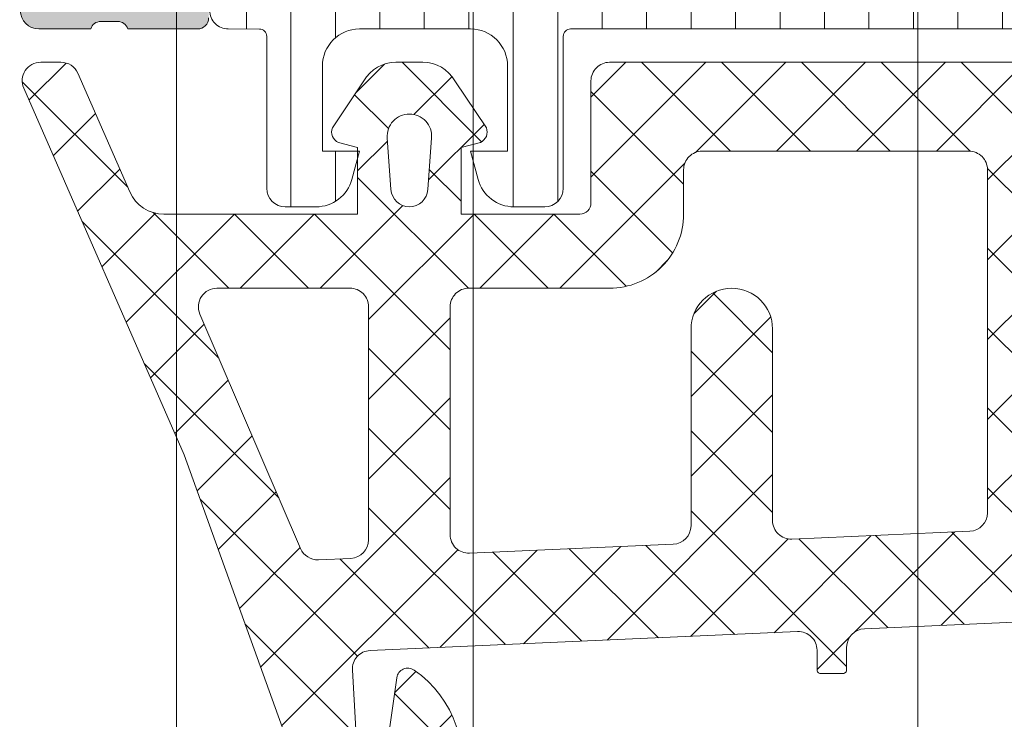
# Model space of a CAD drawing. Header units: millimetres. Extents: x 144573 to 336993, y 74252 to 247042.
# Tile 949 of 1056: x 198244 to 198271, y 232231 to 232249. Entities that reach past the tile are written whole.
import ezdxf

# ---------------------------------------------------------------- set-up
doc = ezdxf.new("R2010")
doc.units = ezdxf.units.MM
doc.layers.add('FASÁDA DETAILNÍ', color=255, linetype='Continuous', lineweight=0)

msp = doc.modelspace()

# ---------------------------------------------------------------- hatches: boundary and pattern name
at = {"layer": 'FASÁDA DETAILNÍ'}
h = msp.add_hatch(color=256, dxfattribs=at)
edge = h.paths.add_edge_path()
edge.add_arc((198234.0512395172, 232204.229822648), 0.5000674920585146, 180.0077324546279, 269.9922675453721)
edge.add_line((198234.0511720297, 232203.7297551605), (198238.0511720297, 232203.7297551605))
edge.add_arc((198238.0511045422, 232204.229822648), 0.5000674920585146, 270.0077324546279, 359.9922675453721)
edge.add_line((198238.5511720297, 232204.2297551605), (198238.5511720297, 232205.5298039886))
edge.add_arc((198238.0511351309, 232205.5297670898), 0.5000369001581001, 0.004227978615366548, 89.99577202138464)
edge.add_line((198238.0511720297, 232206.0298039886), (198237.5511720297, 232206.0298039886))
edge.add_line((198237.5511720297, 232206.0298039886), (198237.5511720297, 232205.0298039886))
edge.add_line((198237.5511720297, 232205.0298039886), (198236.0511720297, 232205.0298039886))
edge.add_arc((198236.051135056, 232206.0297670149), 0.9999630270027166, 179.9978814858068, 270.0021185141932, ccw=False)
edge.add_line((198235.0511720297, 232206.0298039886), (198235.0511720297, 232210.0298039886))
edge.add_arc((198236.0512488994, 232210.0297271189), 1.000076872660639, 90.00440397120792, 179.9955960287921, ccw=False)
edge.add_line((198236.0511720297, 232211.0298039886), (198237.5511720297, 232211.0298039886))
edge.add_line((198237.5511720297, 232211.0298039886), (198237.5511720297, 232210.0298039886))
edge.add_line((198237.5511720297, 232210.0298039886), (198238.0511720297, 232210.0298039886))
edge.add_arc((198238.0512295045, 232210.5297465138), 0.4999425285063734, 269.9934131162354, 360.0065868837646)
edge.add_line((198238.5511720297, 232210.5298039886), (198238.5511720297, 232213.3297917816))
edge.add_arc((198238.0511720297, 232213.3297917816), 0.5, 0, 90)
edge.add_line((198238.0511720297, 232213.8297917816), (198237.8511720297, 232213.8297917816))
edge.add_arc((198237.8511720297, 232213.3297917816), 0.5, 90, 180)
edge.add_line((198237.3511720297, 232213.3297917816), (198237.3511720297, 232212.8297917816))
edge.add_arc((198236.8511369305, 232212.8298268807), 0.5000351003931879, 270.00402178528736, 359.99597821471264, ccw=False)
edge.add_line((198236.8511720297, 232212.3297917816), (198236.051168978, 232212.3297917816))
edge.add_arc((198236.0511855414, 232212.829808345), 0.5000165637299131, 180.0018979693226, 269.9981020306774, ccw=False)
edge.add_line((198235.551168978, 232212.8297917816), (198235.551168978, 232244.1297856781))
edge.add_line((198235.551168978, 232244.1297856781), (198235.98356561, 232250.1682432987))
edge.add_arc((198236.9827852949, 232250.1297872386), 0.9999594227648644, 90, 177.7959971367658, ccw=False)
edge.add_line((198236.9827852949, 232251.1297466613), (198243.6512375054, 232251.1297466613))
edge.add_arc((198243.6512375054, 232250.6297466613), 0.5, 0, 90, ccw=False)
edge.add_line((198244.1512375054, 232250.6297466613), (198244.1512375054, 232249.7297466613))
edge.add_arc((198244.6512375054, 232249.7297466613), 0.5, 180, 270)
edge.add_line((198244.6512375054, 232249.2297466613), (198246.0512390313, 232249.2297466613))
edge.add_arc((198246.3187596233, 232249.1509102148), 0.2788950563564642, 88.83541063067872, 163.5801235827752, ccw=False)
edge.add_line((198246.3244280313, 232249.4297476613), (198246.7780220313, 232249.4297476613))
edge.add_arc((198246.7836826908, 232249.1508795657), 0.2789255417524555, 16.424594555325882, 91.16287007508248, ccw=False)
edge.add_line((198247.0512260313, 232249.2297466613), (198248.9312370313, 232249.2297466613))
edge.add_arc((198248.9312370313, 232249.5297466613), 0.2999999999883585, 270, 360.0000000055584)
edge.add_line((198249.2312370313, 232249.5297466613), (198249.2312370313, 232250.5097209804))
edge.add_arc((198248.9312370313, 232250.5097209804), 0.2999999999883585, 0, 90)
edge.add_line((198248.9312370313, 232250.8097209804), (198246.1712390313, 232250.8097209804))
edge.add_arc((198246.1712390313, 232250.9297209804), 0.1199999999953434, 180, 270, ccw=False)
edge.add_line((198246.0512390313, 232250.9297209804), (198246.0512390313, 232255.2297466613))
edge.add_arc((198246.5512390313, 232255.2297466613), 0.5, 90, 180, ccw=False)
edge.add_line((198246.5512390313, 232255.7297466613), (198247.2512390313, 232255.7297466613))
edge.add_line((198247.2512390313, 232255.7297466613), (198249.6440593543, 232254.3482512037))
edge.add_arc((198249.7131192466, 232254.467866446), 0.1381197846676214, 240.0000000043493, 359.999999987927)
edge.add_line((198249.8512390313, 232254.467866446), (198249.8512390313, 232258.2297466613))
edge.add_arc((198251.8512390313, 232258.2297466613), 2, 90, 180, ccw=False)
edge.add_line((198251.8512390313, 232260.2297466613), (198252.419234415, 232260.2297466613))
edge.add_arc((198252.419234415, 232260.7297466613), 0.5, 270.0000000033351, 304.4790717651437)
edge.add_arc((198249.8717611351, 232264.4392452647), 5.000000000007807, 304.4790717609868, 354.6507719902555)
edge.add_arc((198254.7131123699, 232263.9916268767), 0.1381197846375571, 352.2975625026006, 480.0000000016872)
edge.add_line((198254.6440524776, 232264.111242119), (198252.2512321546, 232262.7297466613))
edge.add_line((198252.2512321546, 232262.7297466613), (198251.5512321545, 232262.7297466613))
edge.add_arc((198251.5512321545, 232263.2297466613), 0.5, 180, 270, ccw=False)
edge.add_line((198251.0512321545, 232263.2297466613), (198251.0512321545, 232267.5297723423))
edge.add_arc((198251.1712321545, 232267.5297723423), 0.1199999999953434, 90, 180, ccw=False)
edge.add_line((198251.1712321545, 232267.6497723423), (198253.9312301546, 232267.6497723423))
edge.add_arc((198253.9312301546, 232267.9497723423), 0.2999999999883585, 270, 360)
edge.add_line((198254.2312301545, 232267.9497723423), (198254.2312301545, 232268.9297466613))
edge.add_arc((198253.9312301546, 232268.9297466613), 0.2999999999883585, 0, 90)
edge.add_line((198253.9312301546, 232269.2297466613), (198252.0512191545, 232269.2297466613))
edge.add_arc((198251.783675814, 232269.308613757), 0.2789255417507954, 268.83712993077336, 343.5754054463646, ccw=False)
edge.add_line((198251.7780151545, 232269.0297456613), (198251.3244211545, 232269.0297456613))
edge.add_arc((198251.3187527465, 232269.3085831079), 0.2788950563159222, 196.4198764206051, 271.1645893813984, ccw=False)
edge.add_line((198251.0512321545, 232269.2297466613), (198248.0511736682, 232269.2297466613))
edge.add_line((198248.0511736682, 232269.2297466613), (198247.3510707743, 232268.5296742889))
edge.add_line((198247.3510707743, 232268.5296742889), (198247.3510707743, 232267.9296681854))
edge.add_line((198247.3510707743, 232267.9296681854), (198248.9510768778, 232267.9296681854))
edge.add_arc((198248.9510674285, 232267.4296587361), 0.5000094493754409, 0.0010827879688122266, 89.9989172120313, ccw=False)
edge.add_line((198249.4510768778, 232267.4296681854), (198249.4510768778, 232267.0342401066))
edge.add_arc((198248.9510768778, 232267.0342401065), 0.4999999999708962, -14.999999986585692, 1.3340184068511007e-08, ccw=False)
edge.add_line((198249.4340397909, 232266.904830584), (198249.0498309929, 232265.4709438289))
edge.add_arc((198248.0839051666, 232265.729762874), 0.9999999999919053, 270, 345.00000000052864, ccw=False)
edge.add_line((198248.0839051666, 232264.729762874), (198242.3510829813, 232264.729762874))
edge.add_line((198242.3510829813, 232264.729762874), (198242.3510829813, 232267.9296681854))
edge.add_line((198242.3510829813, 232267.9296681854), (198243.1510707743, 232267.9296681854))
edge.add_line((198243.1510707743, 232267.9296681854), (198243.1510707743, 232268.5296742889))
edge.add_line((198243.1510707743, 232268.5296742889), (198241.9386379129, 232269.2296559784))
edge.add_line((198241.9386379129, 232269.2296559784), (198240.8510829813, 232269.2296559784))
edge.add_line((198240.8510829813, 232269.2296559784), (198240.8510829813, 232254.2297466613))
edge.add_arc((198240.3510829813, 232254.2297466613), 0.5, -90, 0, ccw=False)
edge.add_line((198240.3510829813, 232253.7297466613), (198234.5511720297, 232253.7297466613))
edge.add_arc((198234.5511720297, 232252.7297466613), 1, 90, 180)
edge.add_line((198233.5511720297, 232252.7297466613), (198233.5511720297, 232204.2297551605))
edge = h.paths.add_edge_path(flags=16)
edge.add_line((198243.1510707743, 232263.129762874), (198247.5510707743, 232263.129762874))
edge.add_arc((198247.5510707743, 232262.629762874), 0.5, 0, 90, ccw=False)
edge.add_line((198248.0510707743, 232262.629762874), (198248.0510707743, 232258.229762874))
edge.add_arc((198247.5510707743, 232258.229762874), 0.5, -90, 0, ccw=False)
edge.add_line((198247.5510707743, 232257.729762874), (198243.1510707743, 232257.729762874))
edge.add_arc((198243.1510707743, 232258.229762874), 0.5, 180, 270, ccw=False)
edge.add_line((198242.6510707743, 232258.229762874), (198242.6510707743, 232262.629762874))
edge.add_arc((198243.1510707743, 232262.629762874), 0.5, 90, 180, ccw=False)
h = msp.add_hatch(dxfattribs=at)
h.set_pattern_fill('LINIE', color=256, scale=1.2, angle=90, style=0)
h.set_pattern_definition([(90, (223164.6522375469, 214980.0945560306), (-1.2, 7.347638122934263e-17), [])])
edge = h.paths.add_edge_path()
edge.add_arc((198248.9612553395, 232250.538944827), 0.2999999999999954, 0.0020752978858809, 90.00207529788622, ccw=False)
edge.add_line((198249.2612553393, 232250.5389556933), (198249.2612839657, 232249.7286243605))
edge.add_arc((198249.7612812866, 232249.7286397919), 0.4999973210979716, 180.0017683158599, 270.0023822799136)
edge.add_line((198249.7613020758, 232249.2286424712), (198250.6023743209, 232249.2273219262))
edge.add_arc((198250.6023743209, 232249.0273219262), 0.1999999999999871, 3.979039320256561e-13, 90.00000000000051, ccw=False)
edge.add_line((198250.8023743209, 232249.0273219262), (198250.8023743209, 232244.9273219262))
edge.add_arc((198251.3023743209, 232244.9273219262), 0.5000000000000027, 179.9999999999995, 269.9999999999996)
edge.add_line((198251.3023743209, 232244.4273219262), (198252.1331235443, 232244.4273219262))
edge.add_arc((198252.1331235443, 232245.4273219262), 0.9999999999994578, 270.0000000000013, 344.9999999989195)
edge.add_line((198253.0990493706, 232245.1685028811), (198253.3023743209, 232245.9273219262))
edge.add_line((198253.3023743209, 232245.9273219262), (198252.3023743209, 232245.9273219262))
edge.add_line((198252.3023743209, 232245.9273219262), (198252.3023743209, 232248.2273219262))
edge.add_arc((198253.3065008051, 232248.2256126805), 1.004127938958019, 90.23408772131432, 179.9024699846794, ccw=False)
edge.add_line((198253.30239835, 232249.2297322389), (198256.3022767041, 232249.2297322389))
edge.add_arc((198256.2982483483, 232248.2256128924), 1.004127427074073, 360.09751797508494, 449.7701403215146, ccw=False)
edge.add_line((198257.3023743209, 232248.2273219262), (198257.3023743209, 232245.9273219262))
edge.add_line((198257.3023743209, 232245.9273219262), (198256.3023743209, 232245.9273219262))
edge.add_line((198256.3023743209, 232245.9273219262), (198256.5056992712, 232245.1685028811))
edge.add_arc((198257.4716250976, 232245.4273219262), 1.000000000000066, 195.0000000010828, 269.9999999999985)
edge.add_line((198257.4716250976, 232244.4273219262), (198258.3023743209, 232244.4273219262))
edge.add_arc((198258.3023743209, 232244.9273219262), 0.4999999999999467, 270, 360)
edge.add_line((198258.8023743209, 232244.9273219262), (198258.8023743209, 232249.0273219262))
edge.add_arc((198259.0065474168, 232249.0255933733), 0.2041804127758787, 91.1558689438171, 179.5149389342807, ccw=False)
edge.add_line((198259.0024286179, 232249.2297322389), (198284.8437954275, 232249.2297551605))
edge.add_arc((198284.8437799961, 232249.7297524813), 0.4999973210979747, 270.0017683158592, 360.002382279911)
edge.add_line((198285.3437773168, 232249.7297732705), (198285.3437486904, 232250.5401046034))
edge.add_arc((198285.6437486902, 232250.5401154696), 0.299999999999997, 90.0020752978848, 180.0020752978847, ccw=False)
edge.add_line((198285.6437378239, 232250.8401154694), (198288.0437362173, 232250.8398704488))
edge.add_arc((198288.0437207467, 232251.339866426), 0.499995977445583, 270.0017728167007, 360.0023777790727)
edge.add_line((198288.5437167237, 232251.3398871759), (198288.5435900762, 232254.8164286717))
edge.add_arc((198287.5537771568, 232254.6740821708), 0.99999607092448, 368.1836833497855, 482.7290913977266)
edge.add_line((198287.013111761, 232255.515315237), (198284.7295026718, 232254.1967628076))
edge.add_arc((198284.4794870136, 232254.6297664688), 0.5000000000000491, 270.00213520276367, 300.00207189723, ccw=False)
edge.add_line((198284.4795056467, 232254.1297664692), (198250.1252368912, 232254.1286801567))
edge.add_arc((198250.1252193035, 232254.6286801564), 0.5000000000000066, 240.0020786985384, 270.0020153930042, ccw=False)
edge.add_line((198249.8752350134, 232254.1956583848), (198247.5915304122, 232255.5140453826))
edge.add_arc((198247.0509259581, 232254.6727731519), 0.9999960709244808, 417.2750591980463, 531.8204672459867)
edge.add_line((198246.0611027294, 232254.8150479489), (198246.0612293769, 232251.3385064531))
edge.add_arc((198246.5612253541, 232251.3385219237), 0.4999959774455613, 180.0017728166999, 270.0023777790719)
edge.add_line((198246.561246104, 232250.8385259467), (198248.9612444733, 232250.8389448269))
edge = h.paths.add_edge_path(flags=16)
edge.add_line((198273.1523680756, 232251.0292204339), (198273.1523680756, 232252.3292145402))
edge.add_arc((198273.6523644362, 232252.3292181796), 0.4999963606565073, 89.99958295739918, 180.0004170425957, ccw=False)
edge.add_line((198273.6523680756, 232252.8292145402), (198282.5023619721, 232252.8292145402))
edge.add_arc((198282.5023656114, 232252.3292181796), 0.4999963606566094, -0.0004170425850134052, 90.00041704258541, ccw=False)
edge.add_line((198283.0023619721, 232252.3292145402), (198283.0023619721, 232251.029220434))
edge.add_arc((198282.5023619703, 232251.0292038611), 0.5000000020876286, 270.0000002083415, 360.0018991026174, ccw=False)
edge.add_line((198282.5023619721, 232250.5292038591), (198273.6523680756, 232250.5292038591))
edge.add_arc((198273.6523680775, 232251.0292038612), 0.5000000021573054, 179.9981009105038, 269.9999997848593, ccw=False)
edge = h.paths.add_edge_path(flags=16)
edge.add_arc((198262.9523619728, 232251.0292038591), 0.4999999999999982, 179.9999999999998, 270.000000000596, ccw=False)
edge.add_line((198262.4523619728, 232251.0292038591), (198262.4523619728, 232252.3292145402))
edge.add_arc((198262.9523619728, 232252.3292145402), 0.4999999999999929, 89.99999999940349, 179.9999999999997, ccw=False)
edge.add_line((198262.9523619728, 232252.8292145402), (198271.6523680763, 232252.8292145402))
edge.add_arc((198271.6523680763, 232252.3292145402), 0.5000000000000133, 360.0000000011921, 449.99999999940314, ccw=False)
edge.add_line((198272.1523680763, 232252.3292145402), (198272.1523680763, 232251.0292038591))
edge.add_arc((198271.6523680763, 232251.0292038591), 0.5000000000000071, 270.0000000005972, 360.0000000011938, ccw=False)
edge.add_line((198271.6523680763, 232250.5292038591), (198262.9523619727, 232250.5292038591))
edge = h.paths.add_edge_path(flags=16)
edge.add_arc((198260.9523656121, 232252.3292181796), 0.4999963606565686, -0.00041704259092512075, 90.00041704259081, ccw=False)
edge.add_line((198261.4523619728, 232252.3292145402), (198261.4523619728, 232251.029220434))
edge.add_arc((198260.9523619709, 232251.0292038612), 0.5000000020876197, 270.00000020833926, 360.0018991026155, ccw=False)
edge.add_line((198260.9523619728, 232250.5292038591), (198252.1023528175, 232250.5292038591))
edge.add_arc((198252.1023528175, 232251.0291886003), 0.4999847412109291, 179.9999999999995, 270.0000000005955, ccw=False)
edge.add_line((198251.6023680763, 232251.0291886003), (198251.6023680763, 232252.3291992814))
edge.add_arc((198252.1023833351, 232252.3291992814), 0.5000152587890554, 89.99999999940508, 180.0000000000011, ccw=False)
edge.add_line((198252.1023833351, 232252.8292145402), (198260.9523619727, 232252.8292145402))
h = msp.add_hatch(dxfattribs=at)
h.set_pattern_fill('ANSI37', color=256, scale=0.48, angle=-1.272221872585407e-14, style=0)
h.set_pattern_definition([(44.99999999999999, (198258.5511720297, 232244.2297553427), (-1.077630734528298, 1.077630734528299), []), (135, (198258.5511720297, 232244.2297553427), (-1.077630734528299, -1.077630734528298), [])])
edge = h.paths.add_edge_path(flags=16)
edge.add_line((198255.1498950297, 232244.8940493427), (198255.2496390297, 232246.2869033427))
edge.add_arc((198254.6511721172, 232246.3297608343), 0.599999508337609, 355.9039194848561, 450.0000083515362)
edge.add_arc((198254.6511719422, 232246.3297608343), 0.5999995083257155, 89.99999164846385, 184.0960805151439)
edge.add_line((198254.0527050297, 232246.2869033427), (198254.1524490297, 232244.8940493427))
edge.add_arc((198254.6511720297, 232244.9297638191), 0.5000001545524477, 184.0960643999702, 355.9039356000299)
edge = h.paths.add_edge_path(flags=16)
edge.add_arc((198253.0511754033, 232241.7297557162), 0.4999996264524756, 359.9999571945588, 450.0000428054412)
edge.add_line((198253.0511750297, 232242.2297553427), (198249.4574900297, 232242.2297553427))
edge.add_arc((198249.4574900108, 232241.7297550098), 0.5000003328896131, 89.9999978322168, 203.2180266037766)
edge.add_line((198248.9979840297, 232241.5326393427), (198251.7138620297, 232235.2015373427))
edge.add_arc((198252.173367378, 232235.3986532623), 0.4999998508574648, 203.2180817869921, 272.5001106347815)
edge.add_line((198252.1951780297, 232234.8991293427), (198253.0729850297, 232234.9374553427))
edge.add_arc((198253.0511755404, 232235.4369789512), 0.4999994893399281, 272.4999791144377, 360.0000448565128)
edge.add_line((198253.5511750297, 232235.4369793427), (198253.5511750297, 232241.7297553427))
edge = h.paths.add_edge_path(flags=16)
edge.add_line((198278.6050940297, 232236.3215933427), (198282.7537640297, 232245.2184463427))
edge.add_arc((198282.3006102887, 232245.4297554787), 0.4999998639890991, 334.9999920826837, 450.0000296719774)
edge.add_line((198282.3006100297, 232245.9297553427), (198272.9511750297, 232245.9297553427))
edge.add_arc((198272.9511746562, 232245.4297557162), 0.4999996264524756, 89.99995719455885, 180.0000428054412)
edge.add_line((198272.4511750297, 232245.4297553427), (198272.4511750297, 232236.3058323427))
edge.add_arc((198272.9511750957, 232236.305832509), 0.5000000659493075, 180.0000190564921, 272.5000272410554)
edge.add_line((198272.9729850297, 232235.8063083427), (198278.1737490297, 232236.0333783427))
edge.add_arc((198278.1519393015, 232236.5329037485), 0.5000012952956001, 272.4999974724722, 334.9999080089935)
edge = h.paths.add_edge_path(flags=16)
edge.add_arc((198269.7511754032, 232245.4297557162), 0.4999996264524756, 359.9999571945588, 450.0000428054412)
edge.add_line((198269.7511750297, 232245.9297553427), (198262.5511750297, 232245.9297553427))
edge.add_arc((198262.5511746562, 232245.4297557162), 0.4999996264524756, 89.99995719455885, 180.0000428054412)
edge.add_line((198262.0511750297, 232245.4297553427), (198262.0511750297, 232244.2297553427))
edge.add_arc((198260.0511765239, 232244.2297538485), 1.999998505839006, -90.0000428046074, 4.280460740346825e-05, ccw=False)
edge.add_line((198260.0511750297, 232242.2297553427), (198256.2511750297, 232242.2297553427))
edge.add_arc((198256.2511746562, 232241.7297557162), 0.4999996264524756, 89.99995719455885, 180.0000428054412)
edge.add_line((198255.7511750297, 232241.7297553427), (198255.7511750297, 232235.5766943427))
edge.add_arc((198256.2511750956, 232235.576694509), 0.5000000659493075, 180.0000190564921, 272.5000272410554)
edge.add_line((198256.2729850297, 232235.0771703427), (198261.7729850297, 232235.3173053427))
edge.add_arc((198261.7511755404, 232235.8168289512), 0.499999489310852, 272.4999791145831, 360.0000448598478)
edge.add_line((198262.2511750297, 232235.8168293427), (198262.2511750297, 232241.1297553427))
edge.add_arc((198263.3511750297, 232241.1297553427), 1.100000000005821, 0, 180, ccw=False)
edge.add_line((198264.4511750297, 232241.1297553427), (198264.4511750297, 232235.9565443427))
edge.add_arc((198264.9511750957, 232235.956544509), 0.5000000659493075, 180.000019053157, 272.5000272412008)
edge.add_line((198264.9729850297, 232235.4570203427), (198269.7729850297, 232235.6665933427))
edge.add_arc((198269.7511755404, 232236.1661169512), 0.4999994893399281, 272.4999791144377, 360.0000448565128)
edge.add_line((198270.2511750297, 232236.1661173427), (198270.2511750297, 232245.4297553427))
edge = h.paths.add_edge_path()
edge.add_line((198284.9642280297, 232244.0432983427), (198280.8663790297, 232235.2554323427))
edge.add_ellipse((198278.1474536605, 232236.5232898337), major_axis=(-3.000002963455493, 0), ratio=1, start_angle=92.50005883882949, end_angle=154.999969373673, ccw=False)
edge.add_line((198278.2783150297, 232233.5261423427), (198277.6293650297, 232233.4978083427))
edge.add_ellipse((198277.651174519, 232232.9982847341), major_axis=(-0.4999994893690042, 0), ratio=1, start_angle=-87.50002088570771, end_angle=4.485317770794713e-05)
edge.add_line((198277.1511750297, 232232.9982843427), (198277.1511750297, 232232.0297553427))
edge.add_ellipse((198277.0511751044, 232232.029755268), major_axis=(-0.09999992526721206, 0), ratio=1, start_angle=89.99995719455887, end_angle=180.0000428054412, ccw=False)
edge.add_line((198277.0511750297, 232231.9297553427), (198276.4511750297, 232231.9297553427))
edge.add_ellipse((198276.451174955, 232232.029755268), major_axis=(-0.0999999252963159, 0), ratio=1, start_angle=-4.278876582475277e-05, end_angle=90.00004282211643, ccw=False)
edge.add_line((198276.3511750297, 232232.0297553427), (198276.3511750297, 232232.9327933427))
edge.add_ellipse((198275.8511749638, 232232.9327931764), major_axis=(-0.5000000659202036, 0), ratio=1, start_angle=180.0000190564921, end_angle=272.5000272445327)
edge.add_line((198275.8293650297, 232233.4323173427), (198266.9290710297, 232233.0384793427))
edge.add_ellipse((198266.9511751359, 232232.5389680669), major_axis=(-0.5000001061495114, 0), ratio=1, start_angle=-87.466230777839, end_angle=8.298944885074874e-05)
edge.add_line((198266.4511750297, 232232.5389673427), (198266.4511750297, 232231.9297553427))
edge.add_ellipse((198266.3511751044, 232231.929755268), major_axis=(-0.0999999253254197, 0), ratio=1, start_angle=89.99995721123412, end_angle=180.0000427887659, ccw=False)
edge.add_line((198266.3511750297, 232231.8297553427), (198265.7511750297, 232231.8297553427))
edge.add_ellipse((198265.751174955, 232231.929755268), major_axis=(-0.09999992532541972, 0), ratio=1, start_angle=-4.278876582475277e-05, end_angle=90.00004280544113, ccw=False)
edge.add_line((198265.6511750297, 232231.9297553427), (198265.6511750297, 232232.4593173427))
edge.add_ellipse((198265.1511745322, 232232.4593176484), major_axis=(-0.5000004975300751, 0), ratio=1, start_angle=179.9999649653, end_angle=272.5336979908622)
edge.add_line((198265.1290710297, 232232.9588293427), (198253.5888460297, 232232.4481733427))
edge.add_ellipse((198253.6106555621, 232231.948648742), major_axis=(-0.5000004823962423, 0), ratio=1, start_angle=-87.50002091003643, end_angle=3.217057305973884)
edge.add_line((198253.1114430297, 232231.9205893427), (198253.4000060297, 232226.7868463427))
edge.add_ellipse((198253.8104240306, 232226.9024017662), major_axis=(-0.4263754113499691, 0), ratio=1, start_angle=15.72485447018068, end_angle=159.2410276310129)
edge.add_line((198254.2091190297, 232226.7512783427), (198254.2078790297, 232226.9838813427))
edge.add_line((198254.2078790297, 232226.9838813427), (198253.9097410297, 232228.8664603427))
edge.add_line((198253.9097410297, 232228.8664603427), (198254.3101670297, 232231.7157453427))
edge.add_ellipse((198254.6072476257, 232231.6739947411), major_axis=(-0.2999999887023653, 0), ratio=1, start_angle=235.4022536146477, end_angle=352.00025595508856, ccw=False)
edge.add_ellipse((198253.0741342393, 232229.4514236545), major_axis=(-3.000047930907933, 0), ratio=1, start_angle=161.9915754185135, end_angle=235.4023587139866, ccw=False)
edge.add_line((198255.9272130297, 232228.5239383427), (198255.2936370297, 232226.2690473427))
edge.add_ellipse((198254.5184245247, 232226.4299768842), major_axis=(-0.7917403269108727, 0), ratio=1, start_angle=96.79834625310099, end_angle=168.272310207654, ccw=False)
edge.add_line((198254.6121470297, 232225.6438033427), (198253.5539370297, 232225.6425823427))
edge.add_ellipse((198253.6830612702, 232226.8216685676), major_axis=(-1.186135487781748, 0), ratio=1, start_angle=18.655576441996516, end_angle=83.75032184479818, ccw=False)
edge.add_line((198252.5592470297, 232226.4422493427), (198251.4649140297, 232229.6835893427))
edge.add_line((198251.4649140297, 232229.6835893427), (198248.5751360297, 232237.7333843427))
edge.add_line((198248.5751360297, 232237.7333843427), (198244.2423270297, 232247.6312613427))
edge.add_ellipse((198244.7013360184, 232247.8295314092), major_axis=(-0.5000002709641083, 0), ratio=1, start_angle=-89.93342362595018, end_angle=23.362049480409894, ccw=False)
edge.add_line((198244.7007550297, 232248.3295313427), (198245.2474560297, 232248.3301663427))
edge.add_ellipse((198245.2480363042, 232247.8301662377), major_axis=(-0.5000004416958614, 0), ratio=1, start_angle=203.9208245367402, end_angle=270.0664945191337, ccw=False)
edge.add_line((198245.7050900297, 232248.0329033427), (198247.1068460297, 232244.8289003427))
edge.add_ellipse((198248.022987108, 232245.2297546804), major_axis=(-0.9999993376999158, 0), ratio=1, start_angle=23.63161472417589, end_angle=90.00005280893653)
edge.add_line((198248.0229880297, 232244.2297553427), (198253.2509300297, 232244.2297553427))
edge.add_line((198253.2509300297, 232244.2297553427), (198253.2509390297, 232246.0292343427))
edge.add_line((198253.2509390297, 232246.0292343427), (198252.7361380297, 232246.1671763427))
edge.add_ellipse((198252.8509032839, 232246.4443303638), major_axis=(-0.2999756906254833, 0), ratio=1, start_angle=-22.503566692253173, end_angle=67.50629974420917, ccw=False)
edge.add_line((198252.5737690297, 232246.5591433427), (198253.4229360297, 232247.8292703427))
edge.add_ellipse((198254.288800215, 232247.3295495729), major_axis=(-0.9997207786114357, 0), ratio=1, start_angle=269.99238815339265, end_angle=330.00923930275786, ccw=False)
edge.add_line((198254.2889330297, 232248.3292703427), (198255.0132940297, 232248.3292393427))
edge.add_ellipse((198255.0130859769, 232247.3295015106), major_axis=(-0.9997378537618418, 0), ratio=1, start_angle=209.9913249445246, end_angle=269.98807632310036, ccw=False)
edge.add_line((198255.8789600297, 232247.8292393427), (198256.7281270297, 232246.5591433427))
edge.add_ellipse((198256.4509795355, 232246.4443314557), major_axis=(-0.2999875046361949, 0), ratio=1, start_angle=112.49860380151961, end_angle=202.5024061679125, ccw=False)
edge.add_line((198256.5657730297, 232246.1671763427), (198256.0509570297, 232246.0292043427))
edge.add_line((198256.0509570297, 232246.0292043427), (198256.0509490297, 232244.2297553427))
edge.add_line((198256.0509490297, 232244.2297553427), (198259.2511760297, 232244.2297553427))
edge.add_ellipse((198259.2511762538, 232244.5297551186), major_axis=(-0.2999997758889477, 0), ratio=1, start_angle=89.99995719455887, end_angle=180.0000427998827)
edge.add_line((198259.5511760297, 232244.5297553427), (198259.5511760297, 232247.8297513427))
edge.add_ellipse((198260.0511756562, 232247.8297517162), major_axis=(-0.4999996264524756, 0), ratio=1, start_angle=-90.00004280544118, end_angle=4.2805441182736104e-05, ccw=False)
edge.add_line((198260.0511760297, 232248.3297513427), (198286.9487980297, 232248.3297513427))
edge.add_line((198286.9487980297, 232248.3297513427), (198287.8439160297, 232246.7793593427))
edge.add_ellipse((198287.4109034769, 232246.5293592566), major_axis=(-0.4999999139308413, 0), ratio=1, start_angle=90.00006334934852, end_angle=210.0000170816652, ccw=False)
edge.add_line((198287.4109040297, 232246.0293593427), (198287.4109040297, 232244.3319883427))
edge.add_line((198287.4109040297, 232244.3319883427), (198285.4173820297, 232244.3319883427))
edge.add_ellipse((198285.4173816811, 232243.8319880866), major_axis=(-0.5000002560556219, 0), ratio=1, start_angle=269.9999600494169, end_angle=334.9998714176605)
h = msp.add_hatch(dxfattribs=at)
h.set_pattern_fill('ANSI37', color=256, scale=0.48, angle=-1.272221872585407e-14, style=0)
h.set_pattern_definition([(44.99999999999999, (198258.5511720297, 232244.2297551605), (-1.077630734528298, 1.077630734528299), []), (135, (198258.5511720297, 232244.2297551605), (-1.077630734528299, -1.077630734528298), [])])
edge = h.paths.add_edge_path(flags=16)
edge.add_line((198255.1498950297, 232244.8940491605), (198255.2496390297, 232246.2869031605))
edge.add_arc((198254.6511721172, 232246.3297606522), 0.599999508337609, 355.9039194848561, 450.0000083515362)
edge.add_arc((198254.6511719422, 232246.3297606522), 0.5999995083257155, 89.99999164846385, 184.0960805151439)
edge.add_line((198254.0527050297, 232246.2869031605), (198254.1524490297, 232244.8940491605))
edge.add_arc((198254.6511720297, 232244.9297636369), 0.5000001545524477, 184.0960643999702, 355.9039356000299)
edge = h.paths.add_edge_path(flags=16)
edge.add_arc((198253.0511754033, 232241.729755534), 0.4999996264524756, 359.9999571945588, 450.0000428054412)
edge.add_line((198253.0511750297, 232242.2297551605), (198249.4574900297, 232242.2297551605))
edge.add_arc((198249.4574900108, 232241.7297548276), 0.5000003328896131, 89.9999978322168, 203.2180266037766)
edge.add_line((198248.9979840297, 232241.5326391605), (198251.7138620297, 232235.2015371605))
edge.add_arc((198252.173367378, 232235.3986530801), 0.4999998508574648, 203.2180817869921, 272.5001106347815)
edge.add_line((198252.1951780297, 232234.8991291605), (198253.0729850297, 232234.9374551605))
edge.add_arc((198253.0511755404, 232235.4369787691), 0.4999994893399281, 272.4999791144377, 360.0000448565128)
edge.add_line((198253.5511750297, 232235.4369791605), (198253.5511750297, 232241.7297551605))
edge = h.paths.add_edge_path(flags=16)
edge.add_line((198278.6050940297, 232236.3215931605), (198282.7537640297, 232245.2184461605))
edge.add_arc((198282.3006102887, 232245.4297552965), 0.4999998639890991, 334.9999920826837, 450.0000296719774)
edge.add_line((198282.3006100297, 232245.9297551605), (198272.9511750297, 232245.9297551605))
edge.add_arc((198272.9511746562, 232245.429755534), 0.4999996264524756, 89.99995719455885, 180.0000428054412)
edge.add_line((198272.4511750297, 232245.4297551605), (198272.4511750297, 232236.3058321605))
edge.add_arc((198272.9511750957, 232236.3058323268), 0.5000000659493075, 180.0000190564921, 272.5000272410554)
edge.add_line((198272.9729850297, 232235.8063081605), (198278.1737490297, 232236.0333781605))
edge.add_arc((198278.1519393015, 232236.5329035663), 0.5000012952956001, 272.4999974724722, 334.9999080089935)
edge = h.paths.add_edge_path(flags=16)
edge.add_arc((198269.7511754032, 232245.429755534), 0.4999996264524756, 359.9999571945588, 450.0000428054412)
edge.add_line((198269.7511750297, 232245.9297551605), (198262.5511750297, 232245.9297551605))
edge.add_arc((198262.5511746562, 232245.429755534), 0.4999996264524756, 89.99995719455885, 180.0000428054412)
edge.add_line((198262.0511750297, 232245.4297551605), (198262.0511750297, 232244.2297551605))
edge.add_arc((198260.0511765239, 232244.2297536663), 1.999998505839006, -90.0000428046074, 4.280460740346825e-05, ccw=False)
edge.add_line((198260.0511750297, 232242.2297551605), (198256.2511750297, 232242.2297551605))
edge.add_arc((198256.2511746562, 232241.729755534), 0.4999996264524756, 89.99995719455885, 180.0000428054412)
edge.add_line((198255.7511750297, 232241.7297551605), (198255.7511750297, 232235.5766941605))
edge.add_arc((198256.2511750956, 232235.5766943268), 0.5000000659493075, 180.0000190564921, 272.5000272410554)
edge.add_line((198256.2729850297, 232235.0771701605), (198261.7729850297, 232235.3173051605))
edge.add_arc((198261.7511755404, 232235.816828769), 0.499999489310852, 272.4999791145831, 360.0000448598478)
edge.add_line((198262.2511750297, 232235.8168291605), (198262.2511750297, 232241.1297551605))
edge.add_arc((198263.3511750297, 232241.1297551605), 1.100000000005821, 0, 180, ccw=False)
edge.add_line((198264.4511750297, 232241.1297551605), (198264.4511750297, 232235.9565441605))
edge.add_arc((198264.9511750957, 232235.9565443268), 0.5000000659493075, 180.000019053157, 272.5000272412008)
edge.add_line((198264.9729850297, 232235.4570201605), (198269.7729850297, 232235.6665931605))
edge.add_arc((198269.7511755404, 232236.166116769), 0.4999994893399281, 272.4999791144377, 360.0000448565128)
edge.add_line((198270.2511750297, 232236.1661171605), (198270.2511750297, 232245.4297551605))
edge = h.paths.add_edge_path()
edge.add_line((198284.9642280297, 232244.0432981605), (198280.8663790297, 232235.2554321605))
edge.add_ellipse((198278.1474536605, 232236.5232896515), major_axis=(-3.000002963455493, 0), ratio=1, start_angle=92.50005883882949, end_angle=154.999969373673, ccw=False)
edge.add_line((198278.2783150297, 232233.5261421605), (198277.6293650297, 232233.4978081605))
edge.add_ellipse((198277.651174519, 232232.9982845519), major_axis=(-0.4999994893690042, 0), ratio=1, start_angle=-87.50002088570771, end_angle=4.485317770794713e-05)
edge.add_line((198277.1511750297, 232232.9982841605), (198277.1511750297, 232232.0297551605))
edge.add_ellipse((198277.0511751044, 232232.0297550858), major_axis=(-0.09999992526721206, 0), ratio=1, start_angle=89.99995719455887, end_angle=180.0000428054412, ccw=False)
edge.add_line((198277.0511750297, 232231.9297551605), (198276.4511750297, 232231.9297551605))
edge.add_ellipse((198276.451174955, 232232.0297550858), major_axis=(-0.0999999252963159, 0), ratio=1, start_angle=-4.278876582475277e-05, end_angle=90.00004282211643, ccw=False)
edge.add_line((198276.3511750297, 232232.0297551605), (198276.3511750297, 232232.9327931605))
edge.add_ellipse((198275.8511749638, 232232.9327929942), major_axis=(-0.5000000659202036, 0), ratio=1, start_angle=180.0000190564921, end_angle=272.5000272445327)
edge.add_line((198275.8293650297, 232233.4323171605), (198266.9290710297, 232233.0384791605))
edge.add_ellipse((198266.9511751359, 232232.5389678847), major_axis=(-0.5000001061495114, 0), ratio=1, start_angle=-87.466230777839, end_angle=8.298944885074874e-05)
edge.add_line((198266.4511750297, 232232.5389671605), (198266.4511750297, 232231.9297551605))
edge.add_ellipse((198266.3511751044, 232231.9297550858), major_axis=(-0.0999999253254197, 0), ratio=1, start_angle=89.99995721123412, end_angle=180.0000427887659, ccw=False)
edge.add_line((198266.3511750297, 232231.8297551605), (198265.7511750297, 232231.8297551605))
edge.add_ellipse((198265.751174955, 232231.9297550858), major_axis=(-0.09999992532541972, 0), ratio=1, start_angle=-4.278876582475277e-05, end_angle=90.00004280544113, ccw=False)
edge.add_line((198265.6511750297, 232231.9297551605), (198265.6511750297, 232232.4593171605))
edge.add_ellipse((198265.1511745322, 232232.4593174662), major_axis=(-0.5000004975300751, 0), ratio=1, start_angle=179.9999649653, end_angle=272.5336979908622)
edge.add_line((198265.1290710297, 232232.9588291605), (198253.5888460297, 232232.4481731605))
edge.add_ellipse((198253.6106555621, 232231.9486485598), major_axis=(-0.5000004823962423, 0), ratio=1, start_angle=-87.50002091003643, end_angle=3.217057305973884)
edge.add_line((198253.1114430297, 232231.9205891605), (198253.4000060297, 232226.7868461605))
edge.add_ellipse((198253.8104240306, 232226.902401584), major_axis=(-0.4263754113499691, 0), ratio=1, start_angle=15.72485447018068, end_angle=159.2410276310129)
edge.add_line((198254.2091190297, 232226.7512781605), (198254.2078790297, 232226.9838811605))
edge.add_line((198254.2078790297, 232226.9838811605), (198253.9097410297, 232228.8664601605))
edge.add_line((198253.9097410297, 232228.8664601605), (198254.3101670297, 232231.7157451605))
edge.add_ellipse((198254.6072476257, 232231.6739945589), major_axis=(-0.2999999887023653, 0), ratio=1, start_angle=235.4022536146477, end_angle=352.00025595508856, ccw=False)
edge.add_ellipse((198253.0741342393, 232229.4514234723), major_axis=(-3.000047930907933, 0), ratio=1, start_angle=161.9915754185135, end_angle=235.4023587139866, ccw=False)
edge.add_line((198255.9272130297, 232228.5239381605), (198255.2936370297, 232226.2690471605))
edge.add_ellipse((198254.5184245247, 232226.429976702), major_axis=(-0.7917403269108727, 0), ratio=1, start_angle=96.79834625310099, end_angle=168.272310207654, ccw=False)
edge.add_line((198254.6121470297, 232225.6438031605), (198253.5539370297, 232225.6425821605))
edge.add_ellipse((198253.6830612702, 232226.8216683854), major_axis=(-1.186135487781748, 0), ratio=1, start_angle=18.655576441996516, end_angle=83.75032184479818, ccw=False)
edge.add_line((198252.5592470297, 232226.4422491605), (198251.4649140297, 232229.6835891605))
edge.add_line((198251.4649140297, 232229.6835891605), (198248.5751360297, 232237.7333841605))
edge.add_line((198248.5751360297, 232237.7333841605), (198244.2423270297, 232247.6312611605))
edge.add_ellipse((198244.7013360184, 232247.829531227), major_axis=(-0.5000002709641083, 0), ratio=1, start_angle=-89.93342362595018, end_angle=23.362049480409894, ccw=False)
edge.add_line((198244.7007550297, 232248.3295311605), (198245.2474560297, 232248.3301661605))
edge.add_ellipse((198245.2480363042, 232247.8301660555), major_axis=(-0.5000004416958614, 0), ratio=1, start_angle=203.9208245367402, end_angle=270.0664945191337, ccw=False)
edge.add_line((198245.7050900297, 232248.0329031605), (198247.1068460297, 232244.8289001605))
edge.add_ellipse((198248.022987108, 232245.2297544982), major_axis=(-0.9999993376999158, 0), ratio=1, start_angle=23.63161472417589, end_angle=90.00005280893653)
edge.add_line((198248.0229880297, 232244.2297551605), (198253.2509300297, 232244.2297551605))
edge.add_line((198253.2509300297, 232244.2297551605), (198253.2509390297, 232246.0292341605))
edge.add_line((198253.2509390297, 232246.0292341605), (198252.7361380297, 232246.1671761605))
edge.add_ellipse((198252.8509032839, 232246.4443301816), major_axis=(-0.2999756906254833, 0), ratio=1, start_angle=-22.503566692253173, end_angle=67.50629974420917, ccw=False)
edge.add_line((198252.5737690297, 232246.5591431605), (198253.4229360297, 232247.8292701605))
edge.add_ellipse((198254.288800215, 232247.3295493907), major_axis=(-0.9997207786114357, 0), ratio=1, start_angle=269.99238815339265, end_angle=330.00923930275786, ccw=False)
edge.add_line((198254.2889330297, 232248.3292701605), (198255.0132940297, 232248.3292391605))
edge.add_ellipse((198255.0130859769, 232247.3295013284), major_axis=(-0.9997378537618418, 0), ratio=1, start_angle=209.9913249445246, end_angle=269.98807632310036, ccw=False)
edge.add_line((198255.8789600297, 232247.8292391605), (198256.7281270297, 232246.5591431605))
edge.add_ellipse((198256.4509795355, 232246.4443312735), major_axis=(-0.2999875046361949, 0), ratio=1, start_angle=112.49860380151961, end_angle=202.5024061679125, ccw=False)
edge.add_line((198256.5657730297, 232246.1671761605), (198256.0509570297, 232246.0292041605))
edge.add_line((198256.0509570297, 232246.0292041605), (198256.0509490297, 232244.2297551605))
edge.add_line((198256.0509490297, 232244.2297551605), (198259.2511760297, 232244.2297551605))
edge.add_ellipse((198259.2511762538, 232244.5297549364), major_axis=(-0.2999997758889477, 0), ratio=1, start_angle=89.99995719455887, end_angle=180.0000427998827)
edge.add_line((198259.5511760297, 232244.5297551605), (198259.5511760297, 232247.8297511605))
edge.add_ellipse((198260.0511756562, 232247.829751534), major_axis=(-0.4999996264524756, 0), ratio=1, start_angle=-90.00004280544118, end_angle=4.2805441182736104e-05, ccw=False)
edge.add_line((198260.0511760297, 232248.3297511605), (198286.9487980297, 232248.3297511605))
edge.add_line((198286.9487980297, 232248.3297511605), (198287.8439160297, 232246.7793591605))
edge.add_ellipse((198287.4109034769, 232246.5293590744), major_axis=(-0.4999999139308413, 0), ratio=1, start_angle=90.00006334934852, end_angle=210.0000170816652, ccw=False)
edge.add_line((198287.4109040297, 232246.0293591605), (198287.4109040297, 232244.3319881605))
edge.add_line((198287.4109040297, 232244.3319881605), (198285.4173820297, 232244.3319881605))
edge.add_ellipse((198285.4173816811, 232243.8319879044), major_axis=(-0.5000002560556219, 0), ratio=1, start_angle=269.9999600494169, end_angle=334.9998714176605)

# ---------------------------------------------------------------- linework, layer by layer
for p, q in [((198248.3692601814, 223842.6779105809), (198248.3692601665, 242857.1778107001)), ((198248.3692601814, 228642.6779105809), (198248.3692601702, 242857.1778107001)), ((198248.369260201, 219182.1778107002), (198248.3692601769, 242857.1778107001)), ((198256.3692601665, 242857.1778107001), (198256.3692601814, 223842.6779105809)), ((198256.3692601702, 242857.1778107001), (198256.3692601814, 228642.6779105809)), ((198256.3692601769, 242857.1778107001), (198256.3692601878, 232209.0552556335)), ((198256.369260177, 242857.1778107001), (198256.3692601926, 227409.0552677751)), ((198256.369260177, 242857.1778107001), (198256.3692601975, 222609.0552556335)), ((198268.3692601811, 223842.6779105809), (198268.3692601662, 242857.1778107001)), ((198268.3692601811, 228642.6779105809), (198268.3692601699, 242857.1778107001)), ((198268.3692601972, 222609.0552556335), (198268.3692601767, 242857.1778107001)), ((198268.3692601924, 227409.0552677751), (198268.3692601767, 242857.1778107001)), ((198268.3692601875, 232209.0552556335), (198268.3692601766, 242857.1778107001)), ((198248.3692601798, 231267.6779195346), (198248.3692601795, 233176.6777205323)), ((198256.3692601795, 233176.6777205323), (198256.3692601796, 232209.0552556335)), ((198268.3692601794, 232209.0552556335), (198268.3692601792, 233176.6777205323)), ((198249.7613020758, 232249.2286424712), (198250.6023743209, 232249.2273219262)), ((198253.30239835, 232249.2297322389), (198256.3022767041, 232249.2297322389)), ((198259.0024286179, 232249.2297322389), (198284.8437954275, 232249.2297551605)), ((198250.8023743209, 232249.0273219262), (198250.8023743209, 232244.9273219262)), ((198258.8023743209, 232244.9273219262), (198258.8023743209, 232249.0273219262)), ((198252.3023743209, 232245.9273219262), (198252.3023743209, 232248.2273219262)), ((198257.3023743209, 232248.2273219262), (198257.3023743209, 232245.9273219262)), ((198253.3023743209, 232245.9273219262), (198252.3023743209, 232245.9273219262)), ((198253.0990493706, 232245.1685028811), (198253.3023743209, 232245.9273219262)), ((198257.3023743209, 232245.9273219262), (198256.3023743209, 232245.9273219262)), ((198256.3023743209, 232245.9273219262), (198256.5056992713, 232245.1685028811)), ((198251.3023743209, 232244.4273219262), (198252.1331235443, 232244.4273219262)), ((198257.4716250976, 232244.4273219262), (198258.3023743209, 232244.4273219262))]:
    msp.add_line(p, q, dxfattribs=at)
msp.add_lwpolyline([(198244.1512375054, 232249.7297466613, 0.4142135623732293), (198244.6512375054, 232249.2297466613), (198246.0512390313, 232249.2297466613, -0.3382124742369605), (198246.3244280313, 232249.4297476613), (198246.7780220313, 232249.4297476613, -0.33818117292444), (198247.0512260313, 232249.2297466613), (198248.9312370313, 232249.2297466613, 0.414213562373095), (198249.2312370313, 232249.5297466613)], format="xyb", dxfattribs=at)
at = {"layer": 'FASÁDA DETAILNÍ', "extrusion": (0, 0, -1)}
for points in [[(-198251.4649140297, 232229.6835893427), (-198248.5751360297, 232237.7333843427), (-198244.2423270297, 232247.6312613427), (-198244.2423270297, 232247.6312613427, 0.538982), (-198244.7007550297, 232248.3295313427), (-198245.2474560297, 232248.3301663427), (-198245.2474560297, 232248.3301663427, 0.296905), (-198245.7050900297, 232248.0329033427), (-198247.1068460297, 232244.8289003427), (-198247.1068460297, 232244.8289003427, -0.297963), (-198248.0229880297, 232244.2297553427), (-198253.2509300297, 232244.2297553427), (-198253.2509390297, 232246.0292343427), (-198252.7361380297, 232246.1671763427), (-198252.7361380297, 232246.1671763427, 0.414264), (-198252.5737690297, 232246.5591433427), (-198253.4229360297, 232247.8292703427), (-198253.4229360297, 232247.8292703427, 0.268028), (-198254.2889330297, 232248.3292703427), (-198255.0132940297, 232248.3292393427), (-198255.0132940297, 232248.3292393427, 0.267934), (-198255.8789600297, 232247.8292393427), (-198256.7281270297, 232246.5591433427), (-198256.7281270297, 232246.5591433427, 0.414233), (-198256.5657730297, 232246.1671763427), (-198256.0509570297, 232246.0292043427), (-198256.0509490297, 232244.2297553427), (-198259.2511760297, 232244.2297553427), (-198259.2511760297, 232244.2297553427, -0.414214), (-198259.5511760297, 232244.5297553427), (-198259.5511760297, 232247.8297513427), (-198259.5511760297, 232247.8297513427, 0.414214), (-198260.0511760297, 232248.3297513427), (-198286.9487980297, 232248.3297513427)], [(-198251.4649140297, 232229.6835891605), (-198248.5751360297, 232237.7333841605), (-198244.2423270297, 232247.6312611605), (-198244.2423270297, 232247.6312611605, 0.538982), (-198244.7007550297, 232248.3295311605), (-198245.2474560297, 232248.3301661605), (-198245.2474560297, 232248.3301661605, 0.296905), (-198245.7050900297, 232248.0329031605), (-198247.1068460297, 232244.8289001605), (-198247.1068460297, 232244.8289001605, -0.297963), (-198248.0229880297, 232244.2297551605), (-198253.2509300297, 232244.2297551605), (-198253.2509390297, 232246.0292341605), (-198252.7361380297, 232246.1671761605), (-198252.7361380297, 232246.1671761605, 0.414264), (-198252.5737690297, 232246.5591431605), (-198253.4229360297, 232247.8292701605), (-198253.4229360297, 232247.8292701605, 0.268028), (-198254.2889330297, 232248.3292701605), (-198255.0132940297, 232248.3292391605), (-198255.0132940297, 232248.3292391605, 0.267934), (-198255.8789600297, 232247.8292391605), (-198256.7281270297, 232246.5591431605), (-198256.7281270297, 232246.5591431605, 0.414233), (-198256.5657730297, 232246.1671761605), (-198256.0509570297, 232246.0292041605), (-198256.0509490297, 232244.2297551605), (-198259.2511760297, 232244.2297551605), (-198259.2511760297, 232244.2297551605, -0.414214), (-198259.5511760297, 232244.5297551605), (-198259.5511760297, 232247.8297511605), (-198259.5511760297, 232247.8297511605, 0.414214), (-198260.0511760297, 232248.3297511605), (-198286.9487980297, 232248.3297511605)], [(-198275.8293650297, 232233.4323173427), (-198266.9290710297, 232233.0384793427), (-198266.9290710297, 232233.0384793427, -0.40132), (-198266.4511750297, 232232.5389673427), (-198266.4511750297, 232231.9297553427), (-198266.4511750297, 232231.9297553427, 0.414214), (-198266.3511750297, 232231.8297553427), (-198265.7511750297, 232231.8297553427), (-198265.7511750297, 232231.8297553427, 0.414214), (-198265.6511750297, 232231.9297553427), (-198265.6511750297, 232232.4593173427), (-198265.6511750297, 232232.4593173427, -0.427226), (-198265.1290710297, 232232.9588293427), (-198253.5888460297, 232232.4481733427), (-198253.5888460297, 232232.4481733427, -0.417884), (-198253.1114430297, 232231.9205893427), (-198253.4000060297, 232226.7868463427)], [(-198275.8293650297, 232233.4323171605), (-198266.9290710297, 232233.0384791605), (-198266.9290710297, 232233.0384791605, -0.40132), (-198266.4511750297, 232232.5389671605), (-198266.4511750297, 232231.9297551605), (-198266.4511750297, 232231.9297551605, 0.414214), (-198266.3511750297, 232231.8297551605), (-198265.7511750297, 232231.8297551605), (-198265.7511750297, 232231.8297551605, 0.414214), (-198265.6511750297, 232231.9297551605), (-198265.6511750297, 232232.4593171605), (-198265.6511750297, 232232.4593171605, -0.427226), (-198265.1290710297, 232232.9588291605), (-198253.5888460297, 232232.4481731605), (-198253.5888460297, 232232.4481731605, -0.417884), (-198253.1114430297, 232231.9205891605), (-198253.4000060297, 232226.7868461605)], [(-198253.9097410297, 232228.8664603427), (-198254.3101670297, 232231.7157453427), (-198254.3101670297, 232231.7157453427, 0.557725), (-198254.7775910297, 232231.9209423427, 0.331739), (-198255.9272130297, 232228.5239383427)], [(-198253.9097410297, 232228.8664601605), (-198254.3101670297, 232231.7157451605), (-198254.3101670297, 232231.7157451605, 0.557725), (-198254.7775910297, 232231.9209421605, 0.331739), (-198255.9272130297, 232228.5239381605)]]:
    msp.add_lwpolyline(points, format="xyb", dxfattribs=at)
at = {"layer": 'FASÁDA DETAILNÍ'}
for points in [[(198255.1498950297, 232244.8940493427), (198255.2496390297, 232246.2869033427), (198255.2496390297, 232246.2869033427, 0.435311), (198254.6511720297, 232246.9297603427, 0.435311), (198254.0527050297, 232246.2869033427), (198254.1524490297, 232244.8940493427), (198254.1524490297, 232244.8940493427, 0.930949), (198255.1498950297, 232244.8940493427)], [(198255.1498950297, 232244.8940491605), (198255.2496390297, 232246.2869031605), (198255.2496390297, 232246.2869031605, 0.435311), (198254.6511720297, 232246.9297601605, 0.435311), (198254.0527050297, 232246.2869031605), (198254.1524490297, 232244.8940491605), (198254.1524490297, 232244.8940491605, 0.930949), (198255.1498950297, 232244.8940491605)], [(198270.2511750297, 232245.4297553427, 0.414214), (198269.7511750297, 232245.9297553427), (198262.5511750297, 232245.9297553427), (198262.5511750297, 232245.9297553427, 0.414214), (198262.0511750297, 232245.4297553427), (198262.0511750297, 232244.2297553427), (198262.0511750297, 232244.2297553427, -0.414214), (198260.0511750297, 232242.2297553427), (198256.2511750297, 232242.2297553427), (198256.2511750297, 232242.2297553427, 0.414214), (198255.7511750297, 232241.7297553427), (198255.7511750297, 232235.5766943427), (198255.7511750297, 232235.5766943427, 0.427052), (198256.2729850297, 232235.0771703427), (198261.7729850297, 232235.3173053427), (198261.7729850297, 232235.3173053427, 0.401491), (198262.2511750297, 232235.8168293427), (198262.2511750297, 232241.1297553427), (198262.2511750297, 232241.1297553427, -1), (198264.4511750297, 232241.1297553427), (198264.4511750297, 232235.9565443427), (198264.4511750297, 232235.9565443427, 0.427052), (198264.9729850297, 232235.4570203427), (198269.7729850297, 232235.6665933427), (198269.7729850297, 232235.6665933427, 0.401491), (198270.2511750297, 232236.1661173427), (198270.2511750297, 232245.4297553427)], [(198270.2511750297, 232245.4297551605, 0.414214), (198269.7511750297, 232245.9297551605), (198262.5511750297, 232245.9297551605), (198262.5511750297, 232245.9297551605, 0.414214), (198262.0511750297, 232245.4297551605), (198262.0511750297, 232244.2297551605), (198262.0511750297, 232244.2297551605, -0.414214), (198260.0511750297, 232242.2297551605), (198256.2511750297, 232242.2297551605), (198256.2511750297, 232242.2297551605, 0.414214), (198255.7511750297, 232241.7297551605), (198255.7511750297, 232235.5766941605), (198255.7511750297, 232235.5766941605, 0.427052), (198256.2729850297, 232235.0771701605), (198261.7729850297, 232235.3173051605), (198261.7729850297, 232235.3173051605, 0.401491), (198262.2511750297, 232235.8168291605), (198262.2511750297, 232241.1297551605), (198262.2511750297, 232241.1297551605, -1), (198264.4511750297, 232241.1297551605), (198264.4511750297, 232235.9565441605), (198264.4511750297, 232235.9565441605, 0.427052), (198264.9729850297, 232235.4570201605), (198269.7729850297, 232235.6665931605), (198269.7729850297, 232235.6665931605, 0.401491), (198270.2511750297, 232236.1661171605), (198270.2511750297, 232245.4297551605)], [(198253.5511750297, 232241.7297553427, 0.414214), (198253.0511750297, 232242.2297553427), (198249.4574900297, 232242.2297553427), (198249.4574900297, 232242.2297553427, 0.538546), (198248.9979840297, 232241.5326393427), (198251.7138620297, 232235.2015373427), (198251.7138620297, 232235.2015373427, 0.311858), (198252.1951780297, 232234.8991293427), (198253.0729850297, 232234.9374553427), (198253.0729850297, 232234.9374553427, 0.401491), (198253.5511750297, 232235.4369793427), (198253.5511750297, 232241.7297553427)], [(198253.5511750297, 232241.7297551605, 0.414214), (198253.0511750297, 232242.2297551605), (198249.4574900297, 232242.2297551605), (198249.4574900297, 232242.2297551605, 0.538546), (198248.9979840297, 232241.5326391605), (198251.7138620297, 232235.2015371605), (198251.7138620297, 232235.2015371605, 0.311858), (198252.1951780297, 232234.8991291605), (198253.0729850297, 232234.9374551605), (198253.0729850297, 232234.9374551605, 0.401491), (198253.5511750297, 232235.4369791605), (198253.5511750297, 232241.7297551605)]]:
    msp.add_lwpolyline(points, format="xyb", close=True, dxfattribs=at)
for centre, radius, start, end in [((198249.7612812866, 232249.7286397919), 0.4999973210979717, 180.0017683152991, 270.0023822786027), ((198250.6023743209, 232249.0273219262), 0.1999999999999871, 0, 90), ((198253.3065008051, 232248.2256126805), 1.004127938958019, 90.23408772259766, 179.9024699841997), ((198256.2982483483, 232248.2256128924), 1.004127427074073, 0.09751797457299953, 89.77014032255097), ((198259.0065474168, 232249.0255933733), 0.2041804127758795, 91.15586894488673, 179.5149389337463), ((198252.1331235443, 232245.4273219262), 0.9999999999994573, 270, 344.9999999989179), ((198257.4716250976, 232245.4273219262), 1.000000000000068, 195.0000000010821, 270), ((198251.3023743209, 232244.9273219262), 0.500000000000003, 180, 270), ((198258.3023743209, 232244.9273219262), 0.4999999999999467, 270, 0)]:
    msp.add_arc(centre, radius, start, end, dxfattribs=at)

doc.saveas('drawing.dxf')
